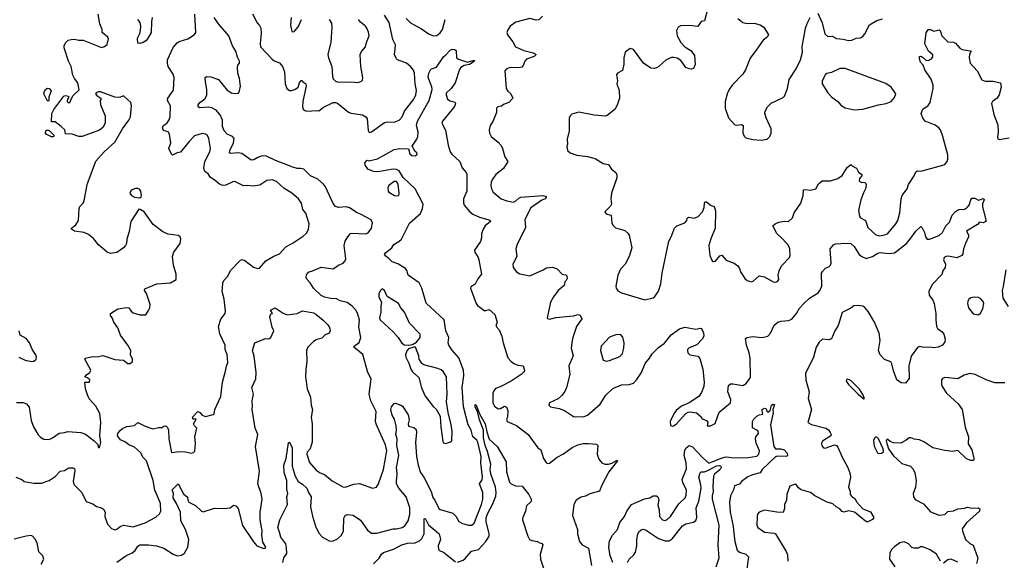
# Model space of a CAD drawing. Extents: x 2133461 to 2293071, y 753526 to 916327.
# Tile 367 of 459: x 2233754 to 2242771, y 855714 to 860664. Entities that reach past the tile are written whole.
import ezdxf

# ---------------------------------------------------------------- set-up
doc = ezdxf.new("R2010")
doc.units = 0

msp = doc.modelspace()

# ---------------------------------------------------------------- linework, layer by layer
at = {"layer": '0CON10XD'}
for points in [[(2233725, 857160), (2233785, 857160), (2233817.3, 857147.3), (2233840, 857115), (2233859.2, 856995), (2233880, 856935), (2233925, 856863.3), (2233945, 856841.2), (2233975, 856823.8), (2234025, 856820), (2234055, 856834), (2234115, 856878), (2234165, 856884), (2234195, 856894.2), (2234313.4, 856883.4), (2234358.3, 856868.3), (2234437.3, 856807.3), (2234470, 856775), (2234473, 856753), (2234485, 856742.5), (2234498, 856792), (2234487.8, 856857.8), (2234497.2, 856975), (2234489.4, 857059.4), (2234452.9, 857125), (2234392, 857192), (2234375, 857227.5), (2234358.6, 857285), (2234352.5, 857345), (2234395, 857343.8), (2234397.5, 857365), (2234376.1, 857386.1), (2234350, 857395), (2234365, 857412.5), (2234397.7, 857432.3), (2234406.4, 857453.6), (2234351.2, 857555), (2234355, 857566.2), (2234425, 857580), (2234465, 857577.5), (2234515, 857588.9), (2234625, 857552.2), (2234706.4, 857546.4), (2234745, 857514.4), (2234766.2, 857515), (2234786.9, 857535), (2234788.1, 857555), (2234768.8, 857595), (2234771.2, 857635), (2234743.8, 857685), (2234676.2, 857775), (2234653.9, 857843.9), (2234616, 857895), (2234602.5, 857932.5), (2234586.7, 857955), (2234587, 857973), (2234654.1, 858015.9), (2234735, 858030), (2234755, 858026.7), (2234776.1, 857996.1), (2234795, 857981.2), (2234855, 857961.2), (2234908.3, 857961.7), (2234935, 858002.5), (2234946.2, 858025), (2234948, 858055), (2234915.9, 858155.9), (2234897.5, 858185), (2234900.7, 858199.3), (2235010, 858245), (2235135, 858254.4), (2235187.5, 858285), (2235186.2, 858335), (2235164, 858415), (2235153.3, 858495), (2235166.7, 858535), (2235223.8, 858615), (2235228.8, 858655), (2235222.5, 858675), (2235206.4, 858686.4), (2235115, 858701.2), (2235065, 858721.2), (2234977.3, 858787.3), (2234895, 858903.3), (2234857, 858927), (2234845, 858927.5), (2234770.8, 858815), (2234755.8, 858725), (2234734.2, 858655), (2234733.8, 858615), (2234723.8, 858595), (2234705, 858573.8), (2234645, 858532.5), (2234585, 858522), (2234555.7, 858535.7), (2234475, 858603.8), (2234429.8, 858659.8), (2234385.8, 858695.8), (2234345, 858715.4), (2234256.2, 858726.2), (2234230, 858745), (2234227.5, 858755), (2234268.8, 858785), (2234293.8, 858825), (2234298.8, 858935), (2234306.4, 858953.6), (2234335, 858982.5), (2234346.2, 859005), (2234371.9, 859155), (2234452.6, 859367.4), (2234526.7, 859455), (2234626.8, 859543.2), (2234695, 859663.3), (2234753.8, 859745), (2234768.8, 859775), (2234777.5, 859875), (2234773.3, 859905), (2234705.9, 859965.9), (2234670.5, 859950.5), (2234625, 859953.9), (2234495, 860004.6), (2234475.4, 860004.6), (2234456.2, 859995), (2234450, 859985), (2234460, 859970), (2234497.5, 859945), (2234500, 859935), (2234490, 859925), (2234493.3, 859885), (2234538, 859785), (2234536.9, 859715), (2234514.3, 859675.7), (2234485, 859653.3), (2234325.8, 859594.2), (2234295, 859594.3), (2234235, 859615.7), (2234175, 859620), (2234168, 859655), (2234135.5, 859685.5), (2234077.9, 859727.9), (2234045, 859727.5), (2234049.2, 859805), (2234067.7, 859842.3), (2234160, 859965), (2234175, 859970), (2234200, 859965), (2234201.7, 859948.3), (2234192.5, 859935), (2234190, 859915), (2234205, 859900), (2234220, 859915), (2234220, 859925), (2234245, 859970), (2234298.3, 860021.7), (2234287.1, 860085), (2234255, 860125.8), (2234240.9, 860155), (2234224.5, 860235), (2234200, 860285), (2234161.2, 860405), (2234161.2, 860425), (2234175, 860453.3), (2234197.5, 860475), (2234225, 860483.8), (2234255, 860486.2), (2234295, 860476.2), (2234335, 860476.2), (2234505, 860410), (2234530.7, 860419.3), (2234555, 860437.5), (2234568.3, 860488.3), (2234562.5, 860505), (2234511.2, 860545), (2234510, 860575), (2234488, 860625), (2234472.9, 860715)], [(2235136.9, 859875), (2235108.8, 859925), (2235110, 859945), (2235162.3, 860017.7), (2235170, 860135), (2235160, 860165), (2235115.3, 860235.3), (2235106.9, 860265), (2235106.9, 860295), (2235160.2, 860409.8), (2235195, 860452.5), (2235215, 860464.4), (2235295, 860487.5), (2235355, 860527.5), (2235367.5, 860545), (2235358.9, 860715)], [(2235886.4, 860716.4), (2235928.8, 860635), (2235951.7, 860611.7), (2235962.9, 860585), (2235966.4, 860536.4), (2235956.5, 860445), (2235960.3, 860415), (2236065, 860303.2), (2236085, 860287.5), (2236135, 860269.4), (2236161.9, 860235), (2236180.5, 860185), (2236184.2, 860075), (2236201.2, 860035), (2236225, 860014.4), (2236245, 860014.6), (2236274.2, 860025), (2236304, 860045), (2236316.7, 860085), (2236331.7, 860108.3), (2236338.3, 860108.3), (2236347.5, 860095), (2236376.2, 860076.2), (2236379.2, 860059.2), (2236348.2, 859915), (2236344.5, 859865), (2236348.9, 859845), (2236365, 859830.9), (2236385.4, 859825.4), (2236475, 859831.4), (2236495, 859830.8), (2236537.9, 859862.1), (2236625, 859904.4), (2236645, 859907.1), (2236665, 859900.8), (2236765, 859816.4), (2236787.6, 859807.6), (2236892.8, 859792.8), (2236924, 859775), (2236935.6, 859755), (2236945, 859650), (2236955, 859630), (2236975, 859635.8), (2237096.3, 859723.7), (2237125, 859730), (2237185, 859725.5), (2237229.2, 859745), (2237257.5, 859775), (2237277.5, 859825), (2237364.2, 859935.8), (2237382.7, 859975), (2237387.9, 860015), (2237375.4, 860075), (2237368.9, 860175), (2237360.2, 860200.2), (2237335, 860231.9), (2237295.4, 860265.4), (2237215.5, 860295.5), (2237204, 860305), (2237185.8, 860345), (2237194.3, 860394.3), (2237195.6, 860435), (2237172.2, 860482.2), (2237137.4, 860637.4), (2237094.3, 860705)], [(2240050.6, 860745), (2240026.5, 860653.5), (2239995, 860647.1), (2239965, 860600.8), (2239885, 860610), (2239805, 860608), (2239783.3, 860595), (2239768.8, 860565), (2239776.1, 860516.1), (2239809.2, 860455), (2239846.6, 860416.6), (2239901.2, 860381.2), (2239933.3, 860335), (2239938.8, 860255), (2239925, 860217.5), (2239905, 860210), (2239885, 860212.5), (2239855, 860227.5), (2239809.6, 860289.6), (2239775, 860312.2), (2239745, 860318.9), (2239723.1, 860316.9), (2239674.7, 860295.3), (2239608.6, 860235), (2239585, 860222.5), (2239565, 860217.3), (2239535, 860221.2), (2239466.7, 860266.7), (2239375, 860391.2), (2239345, 860400), (2239300, 860365), (2239287.5, 860315), (2239287, 860257), (2239275, 860200), (2239230, 860175), (2239220.7, 860159.3), (2239228, 860105), (2239224, 860075), (2239243.8, 860015), (2239246.2, 859945), (2239229.5, 859890.5), (2239206.7, 859845), (2239135, 859786.7), (2239115, 859781.2), (2239015, 859790), (2238875, 859816.2), (2238811.7, 859798.3), (2238795, 859782.5), (2238786.4, 859763.6), (2238786.2, 859645), (2238769.3, 859570.7), (2238770, 859525), (2238763.3, 859505), (2238770, 859465), (2238794.3, 859444.3), (2238855, 859423.8), (2238955, 859411.4), (2239025, 859394), (2239098.3, 859348.3), (2239145, 859336.7), (2239175, 859296.7), (2239213.6, 859263.6), (2239223, 859243), (2239223, 859217), (2239173.8, 859075), (2239166.7, 859025), (2239173.3, 858975), (2239163.8, 858955), (2239113.3, 858905), (2239117.5, 858895), (2239135, 858883.3), (2239170, 858875), (2239178.3, 858801.7), (2239189.3, 858779.3), (2239209.3, 858759.3), (2239295, 858733.3), (2239326.7, 858705), (2239335, 858690), (2239360, 858575), (2239335.7, 858495), (2239300, 858425), (2239255, 858378.8), (2239232, 858325), (2239214, 858225), (2239216.7, 858205), (2239232.3, 858182.3), (2239264.2, 858164.2), (2239478.3, 858098.3), (2239555, 858116.7), (2239571.7, 858128.3), (2239605, 858177.5), (2239626.2, 858245), (2239638.2, 858341.8), (2239699.2, 858635), (2239721.2, 858675), (2239751.2, 858755), (2239772.5, 858775), (2239846.8, 858803.2), (2239863.8, 858825), (2239867.5, 858845), (2239880, 858855), (2239935, 858848), (2239968.1, 858861.9), (2240006.2, 858905), (2240022, 858945), (2240026.7, 858985), (2240033.9, 858996.1), (2240045, 858996.2), (2240085, 858963.8), (2240115, 858953.3), (2240126, 858915), (2240124.4, 858755), (2240082.6, 858657.4), (2240063.8, 858595), (2240073.1, 858505), (2240095, 858456.7), (2240105, 858448.8), (2240125, 858454), (2240165, 858502.5), (2240185, 858506.7), (2240225, 858461.2), (2240295.9, 858435.9), (2240329.5, 858409.5), (2240345.9, 858385.9), (2240353.8, 858355), (2240393.8, 858295), (2240415, 858276.7), (2240435, 858268.8), (2240455, 858263.3), (2240470.7, 858269.3), (2240525, 858317.5), (2240575, 858310), (2240655, 858264), (2240675, 858261.2), (2240695, 858266.7), (2240706, 858285), (2240700, 858325), (2240708.8, 858365), (2240731.2, 858408.8), (2240803.6, 858486.4), (2240811.2, 858505), (2240807.5, 858565), (2240795, 858596.2), (2240744.2, 858655), (2240688, 858705), (2240652.5, 858775), (2240673.9, 858796.1), (2240705, 858810), (2240755, 858818.8), (2240795, 858817.5), (2240831.7, 858848.3), (2240846.7, 858895), (2240906.2, 858985), (2240928.8, 859055), (2240931.2, 859105), (2240945, 859110), (2240995, 859103.8), (2241043.9, 859116.1), (2241069.2, 859160.8), (2241102.3, 859187.7), (2241180.7, 859189.3), (2241245, 859210), (2241285, 859237.5), (2241330.7, 859309.3), (2241365, 859337.5), (2241376.7, 859325), (2241418.8, 859305), (2241435, 859266.7), (2241467, 859247), (2241467.5, 859235), (2241445, 859210), (2241443.3, 859185), (2241465, 859172.5), (2241475, 859177.5), (2241493.6, 859173.6), (2241503.8, 859163.8), (2241507.3, 859147.3), (2241500, 859115), (2241482.1, 859077.9)], [(2241063.3, 860725), (2241102.5, 860635), (2241127.5, 860535), (2241155, 860510), (2241195, 860513.3), (2241235, 860491.2), (2241296.1, 860486.1), (2241345, 860473.8), (2241375, 860476.2), (2241415, 860494.2), (2241455, 860497.1), (2241472.6, 860507.4), (2241494, 860535), (2241535, 860616.7), (2241605, 860656.2), (2241655, 860672.5)], [(2234968.6, 860685), (2234961.1, 860645), (2234957.1, 860545), (2234925, 860487.5), (2234910.3, 860469.7), (2234885, 860454), (2234855, 860446.7), (2234835, 860450), (2234832.9, 860495), (2234853.3, 860536.7), (2234860, 860565), (2234863.1, 860605), (2234856.8, 860636.8), (2234835, 860666)], [(2236385, 858287.5), (2236378.8, 858305), (2236381.2, 858325), (2236391.2, 858345), (2236404.6, 858355.4), (2236436.6, 858363.4), (2236515, 858398.1), (2236625, 858382), (2236673, 858417), (2236716, 858435), (2236734.2, 858455), (2236742.5, 858475), (2236726.9, 858595), (2236734.5, 858635.5), (2236758, 858675), (2236782.5, 858705), (2236795, 858710.6), (2236924.2, 858704.2), (2236945, 858712.5), (2236975.8, 858755), (2236986, 858805), (2236972.3, 858832.3), (2236875, 858884.2), (2236844.3, 858894.3), (2236775, 858942), (2236745, 858949.2), (2236675, 858944), (2236645, 858953.8), (2236625, 858980), (2236555, 859133.3), (2236536.6, 859156.6), (2236483.8, 859205), (2236418, 859235), (2236355, 859293.8), (2236325, 859300.8), (2236295, 859301.1), (2236255, 859312.9), (2236096.2, 859375), (2236015, 859414.3), (2235975, 859417.1), (2235935, 859403.1), (2235898.7, 859381.3), (2235875, 859377.5), (2235789.5, 859439.5), (2235755, 859445.4), (2235685, 859440), (2235676.2, 859445), (2235678.9, 859465), (2235711.4, 859535), (2235717.5, 859575), (2235703.8, 859595), (2235655, 859614.3), (2235626, 859646), (2235613.1, 859685), (2235612.3, 859745), (2235591.5, 859791.5), (2235554.6, 859834.6), (2235515, 859856.5), (2235485, 859861.8), (2235405.6, 859855.6), (2235388, 859865), (2235390, 859885), (2235403.6, 859905), (2235449.8, 859940.2), (2235467.5, 859972.5), (2235469.3, 860025), (2235454.5, 860095), (2235454.3, 860135.7), (2235467.7, 860142.3), (2235505, 860140), (2235575, 860116), (2235655, 860018.9), (2235695, 859993.5), (2235725, 859986.7), (2235757.5, 859992.5), (2235767.9, 860012.1), (2235776.5, 860055), (2235766.3, 860126.3), (2235752.2, 860175), (2235748, 860225), (2235752.3, 860247.7), (2235766.7, 860265), (2235768.8, 860285), (2235749.2, 860319.2), (2235735, 860376.7), (2235703.8, 860425), (2235668.6, 860515), (2235575.3, 860625.3), (2235535, 860682.9)], [(2236241.2, 860685), (2236234, 860615), (2236247, 860557), (2236265, 860552.5), (2236275, 860562.5), (2236308.3, 860601.7), (2236336, 860665)], [(2236587.5, 860665), (2236610.5, 860630.5), (2236613.4, 860596.6), (2236603, 860457), (2236576.7, 860345), (2236581.5, 860315), (2236611.5, 860235), (2236617.5, 860145), (2236625, 860121.2), (2236645, 860101.4), (2236675, 860091.5), (2236785.6, 860095.6), (2236855, 860088.8), (2236885, 860100), (2236895, 860110), (2236897, 860133), (2236877.1, 860235), (2236872.9, 860345), (2236885, 860371.2), (2236921.4, 860415), (2236929.2, 860455), (2236954.3, 860515.7), (2236948.9, 860548.9), (2236934.3, 860585), (2236920.8, 860605), (2236875, 860642.2), (2236856.7, 860665)], [(2237294.3, 860675), (2237332.9, 860635), (2237435, 860578.9), (2237505, 860531.9), (2237545, 860517.1), (2237575, 860518.6), (2237605, 860544.3), (2237625.4, 860575), (2237651.5, 860665)], [(2238542, 860695), (2238508.3, 860661.7), (2238485, 860660.8), (2238426.1, 860676.1), (2238297.8, 860642.2), (2238245, 860606), (2238220.6, 860565), (2238215.6, 860545), (2238220.6, 860525), (2238270.2, 860460.2), (2238295, 860414.4), (2238370.7, 860380.7), (2238455, 860360), (2238482.5, 860345), (2238465, 860326.7), (2238395, 860302), (2238379.2, 860285), (2238365.9, 860244.1), (2238351.4, 860228.6), (2238325, 860221.9), (2238245, 860227.5), (2238213.3, 860215), (2238196.7, 860195), (2238208.8, 860035), (2238225, 860010), (2238253.3, 859985), (2238270, 859945), (2238234.4, 859905.6), (2238185, 859887.5), (2238165, 859872), (2238134.4, 859865.6), (2238121.2, 859855), (2238121.2, 859815), (2238087.1, 859732.9), (2238062, 859695), (2238054.2, 859655.8), (2238055.9, 859625.9), (2238073, 859593), (2238135, 859543.3), (2238162.3, 859512.3), (2238176.2, 859485), (2238197, 859407), (2238223.8, 859365), (2238185, 859301.2), (2238114.6, 859245.4), (2238082.9, 859205), (2238071.4, 859175), (2238070, 859145), (2238074.3, 859115), (2238090, 859085), (2238162.8, 859022.8), (2238214.6, 859004.6), (2238275, 858994.5), (2238298, 859005), (2238325, 859030), (2238345, 859037.5), (2238545, 859054.6), (2238576, 859045), (2238576.9, 859035), (2238566.9, 859025), (2238535, 859012.3), (2238435, 858942.5), (2238380, 858835), (2238385, 858760), (2238333.3, 858655), (2238310.5, 858609.5), (2238298.8, 858565), (2238306.9, 858495), (2238271.4, 858425), (2238274.4, 858394.4), (2238304.2, 858354.2), (2238335, 858338), (2238425, 858320), (2238546.9, 858373.1), (2238577.7, 858392.3), (2238635, 858398), (2238675, 858384), (2238722.5, 858335), (2238755, 858328.8), (2238765, 858317.5), (2238766.4, 858293.6), (2238760, 858275), (2238747.5, 858265), (2238740.7, 858229.3), (2238685.9, 858184.1), (2238641.2, 858125), (2238615, 858077.5), (2238583.3, 857935), (2238586.7, 857926.7), (2238605, 857922), (2238665, 857937.5), (2238825, 857951.2), (2238867, 857963), (2238887.1, 857957.1), (2238900.8, 857925), (2238854, 857855), (2238820.6, 857755), (2238812.2, 857727.8), (2238805.5, 857655.5), (2238821.9, 857585), (2238784.3, 857495), (2238792.5, 857415), (2238761.9, 857295), (2238745, 857258.8), (2238717.6, 857222.4), (2238685, 857192), (2238607.5, 857155), (2238600, 857135), (2238615, 857120), (2238695, 857104), (2238744.3, 857084.3), (2238825, 857031.2), (2238845, 857026.7), (2238925, 857030), (2238955, 857043.8), (2239070.8, 857145), (2239120.6, 857225), (2239185, 857286.7), (2239265, 857320), (2239335.7, 857324.3), (2239375, 857335.8), (2239405, 857369.2), (2239449.4, 857435), (2239483.1, 857515), (2239522.9, 857565), (2239546.4, 857603.6), (2239605, 857662.7), (2239657.9, 857702.1), (2239721.1, 857778.9), (2239795, 857833.5), (2239845, 857848.1), (2239945, 857830), (2239988.3, 857838.3), (2239997.5, 857835), (2240017, 857797), (2240018.8, 857765), (2240005, 857737.5), (2239955, 857686.7), (2239885, 857658.8), (2239870, 857645), (2239868.8, 857635), (2239873.3, 857615), (2239892.5, 857595), (2239965, 857582.5), (2239981.7, 857561.7), (2240008.9, 857465), (2240023.5, 857345), (2240020.6, 857305), (2239998.9, 857251.1), (2239975, 857213.3), (2239883.6, 857156.4), (2239815, 857126.7), (2239766.7, 857085), (2239743.8, 857055), (2239710, 856985), (2239715, 856947.5), (2239735, 856941.2), (2239742.5, 856945), (2239765, 856961.2), (2239855, 857056.7), (2239875, 857070), (2239895, 857073.8), (2239952.7, 857062.7), (2239991.2, 857031.2), (2240005, 857010), (2240045, 856993.3), (2240057.5, 856975), (2240050, 856945), (2240080, 856945), (2240123, 856967), (2240160.7, 857069.3), (2240264, 857155), (2240265.8, 857185), (2240239.2, 857255), (2240246.7, 857315), (2240265, 857330), (2240285, 857331.2), (2240375, 857315.8), (2240406.5, 857333.5), (2240440.9, 857379.1), (2240445.6, 857395), (2240444.3, 857565), (2240435.6, 857615), (2240408.6, 857685), (2240400, 857745), (2240415.5, 857754.5), (2240465, 857762.9), (2240555, 857752.5), (2240605, 857765.8), (2240630.6, 857795), (2240663.7, 857866.3), (2240696.4, 857893.6), (2240726.6, 857903.4), (2240795, 857909.5), (2240825, 857921.9), (2240867.5, 857975), (2240895, 858022.5), (2240934.6, 858065.4), (2240986.3, 858113.7), (2241065, 858164.4), (2241083.1, 858185), (2241099.5, 858225), (2241098.3, 858341.7), (2241105, 858358.8), (2241132.3, 858387.7), (2241165, 858400), (2241180, 858415), (2241184.2, 858435), (2241176.2, 858565), (2241206.9, 858603.1), (2241225, 858611.4), (2241325, 858618.9), (2241364.2, 858614.2), (2241395, 858586.2), (2241442.8, 858512.8), (2241465, 858494.2), (2241505, 858478.1), (2241565, 858494.4), (2241612, 858525), (2241635, 858532.5), (2241715, 858522.2), (2241765, 858530), (2241876.7, 858613.3), (2241916.1, 858663.9), (2241961.9, 858728.1), (2242005, 858770), (2242019.5, 858759.5), (2242040, 858715), (2242048.8, 858675), (2242065, 858653.3), (2242085, 858654.2), (2242175, 858687.1), (2242204.4, 858715), (2242234.1, 858775.9), (2242269.5, 858810.5), (2242294.7, 858875.3), (2242322.6, 858907.4), (2242355, 858927.1), (2242405, 858930), (2242435, 858946), (2242450, 858965), (2242463.1, 859015), (2242475, 859029.2), (2242500.8, 859030.8), (2242535, 859010), (2242577, 859027), (2242587.5, 859015), (2242570.7, 858979.3), (2242570.5, 858950.5), (2242605, 858820), (2242576.1, 858803.9), (2242545, 858810), (2242525, 858790), (2242425, 858727.5), (2242442.5, 858695), (2242443.3, 858675), (2242414, 858615), (2242398, 858565), (2242391.2, 858518.8), (2242381.2, 858505), (2242335, 858484.4), (2242275, 858495.7)], [(2240331.2, 860675), (2240377.7, 860637.7), (2240415, 860630), (2240480.7, 860630.7), (2240536.1, 860616.1), (2240567.5, 860595), (2240612, 860525), (2240600, 860505), (2240563.8, 860475), (2240505.6, 860394.4), (2240445, 860312.5), (2240400, 860205), (2240376.1, 860163.9), (2240280, 860065), (2240258.8, 860035), (2240236.1, 859993.9), (2240213.9, 859916.1), (2240213.8, 859855), (2240246.4, 859766.4), (2240301.7, 859701.7), (2240315, 859696.7), (2240363.3, 859703.3), (2240380, 859695), (2240377, 859627), (2240387.5, 859597.5), (2240405, 859582.5), (2240468, 859568), (2240545, 859560), (2240599.1, 859570.9), (2240623.8, 859595), (2240635.8, 859625), (2240635.7, 859665), (2240588.8, 859765), (2240578.8, 859805), (2240581.2, 859825), (2240602.5, 859865), (2240635, 859898.8), (2240745, 859951.2), (2240757.3, 859962.7), (2240786, 860035), (2240802, 860115), (2240866, 860215), (2240903.8, 860295), (2240923, 860367), (2240921.2, 860415), (2240950, 860585), (2240965, 860630), (2240993.3, 860685)], [(2241482.1, 859077.9), (2241458.1, 859015), (2241435.7, 858915.7), (2241443.6, 858863.6), (2241455, 858850.8), (2241501.2, 858825), (2241521.7, 858761.7), (2241595, 858692.9), (2241625, 858683.5), (2241676.9, 858693.1), (2241704, 858706), (2241776.7, 858795), (2241794.6, 858825.4), (2241814.4, 858895), (2241826.2, 859025), (2241836.7, 859055), (2241882, 859115), (2241894.4, 859155.6), (2241944.2, 859235), (2241959.5, 859270.5), (2241975, 859278.8), (2242005, 859278), (2242075, 859294.2), (2242208.3, 859331.7), (2242225, 859338.8), (2242248, 859365), (2242254.4, 859385.6), (2242253.5, 859425), (2242206.9, 859595), (2242185.8, 859655), (2242172.5, 859675), (2242138.9, 859698.9), (2242045, 859735.7), (2242023.6, 859763.6), (2242008.9, 859805), (2242025.7, 859845), (2242072.4, 859877.6), (2242092.5, 859905), (2242120, 860035), (2242118.6, 860065), (2242099.8, 860119.8), (2242042, 860205), (2242027.7, 860247.7), (2242002.5, 860275), (2241992.9, 860305), (2241994.1, 860325.9), (2242005, 860328.8), (2242021.7, 860321.7), (2242051.7, 860291.7), (2242075, 860291.2), (2242103.3, 860305), (2242116.2, 860325), (2242115, 860342.5), (2242076.2, 860375), (2242043.2, 860443.2), (2242056.2, 860543.8), (2242075, 860572.5), (2242095, 860572.5), (2242125, 860557.5), (2242175, 860570), (2242183.8, 860563.8), (2242198.8, 860515), (2242255, 860460), (2242305, 860457.1), (2242325, 860449.2), (2242363.9, 860403.9), (2242385, 860390), (2242458.8, 860378.8), (2242466.7, 860375), (2242451.7, 860348.3), (2242448.9, 860315), (2242457.5, 860265), (2242522, 860195), (2242565, 860113.8), (2242595, 860100), (2242665, 860100), (2242737.5, 860085), (2242741.4, 860045), (2242722.7, 859975), (2242705, 859944.4), (2242661.4, 859915), (2242654.5, 859895), (2242674.6, 859794.6), (2242712.4, 859702.4), (2242714.5, 859635.5), (2242708, 859585), (2242712.5, 859572.5), (2242725, 859568), (2242815, 859581.5)], [(2236165.4, 855695), (2236174.7, 855735.3), (2236200, 855775), (2236196.8, 855826.8), (2236192.5, 855865), (2236145.6, 855925), (2236135, 855972.5), (2236117.5, 856015), (2236136, 856085), (2236207.1, 856225), (2236202, 856295), (2236210, 856325), (2236200.6, 856365), (2236200, 856445), (2236176.7, 856516.7), (2236173.1, 856585), (2236195.9, 856645.9), (2236215, 856790), (2236226.7, 856795), (2236248.6, 856745), (2236250.7, 856575), (2236278.2, 856485), (2236305.4, 856435.4), (2236345, 856410.8), (2236383.1, 856375), (2236398.5, 856335), (2236423.1, 856295), (2236417.5, 856205), (2236437.3, 856117.3), (2236464.6, 856025), (2236495, 855962.9), (2236526, 855925), (2236595, 855890.5), (2236625, 855893.6), (2236665, 855910), (2236702.1, 855945), (2236719.3, 855985), (2236721.7, 856098.3), (2236735, 856123.8), (2236755, 856134.2), (2236808.7, 856128.7), (2236875, 856080.8), (2236938.7, 855988.7), (2236975, 855962.9), (2237025, 855961.9), (2237175, 856001.9), (2237205, 856001.4), (2237257.1, 856012.9), (2237280.8, 856029.2), (2237311.8, 856075), (2237327.4, 856132.6), (2237325.6, 856195.6), (2237294.6, 856294.6), (2237225.5, 856375), (2237204.7, 856414.7), (2237205, 856437.5), (2237211.8, 856505), (2237205.4, 856565), (2237226.2, 856675), (2237209.2, 856765), (2237210, 856825), (2237200, 856865), (2237206.1, 856905), (2237202.9, 856945), (2237185.4, 857005.4), (2237164, 857044), (2237152.5, 857095), (2237160.3, 857119.7), (2237185, 857150), (2237195, 857153.3), (2237245, 857135.8), (2237260, 857125), (2237312.9, 857047.1), (2237320.8, 856999.2), (2237312, 856965), (2237315, 856942.5), (2237365, 856929.2), (2237385, 856912.5), (2237389.2, 856885), (2237379.4, 856795), (2237387.5, 856665), (2237402.1, 856585), (2237425, 856519.2), (2237455.3, 856475.3), (2237523.8, 856345), (2237537.5, 856287.5), (2237556.1, 856266.1), (2237595, 856181.4), (2237721.2, 856145), (2237747.1, 856117.1), (2237775, 856070), (2237810.6, 856050.6), (2237865, 856034.6), (2237895, 856036.7), (2237916, 856054), (2237983.5, 856225), (2237995.3, 856275), (2237997.1, 856335), (2237966.2, 856415), (2237989.5, 856450.5), (2237994, 856475), (2237978.6, 856605), (2237980.3, 856665), (2237950.7, 856795), (2237939.4, 856815), (2237905.3, 856845), (2237889.5, 856905), (2237861.8, 856955), (2237818.7, 857118.7), (2237805.8, 857295), (2237821.7, 857405), (2237818.8, 857455), (2237775, 857569.1), (2237712.1, 857642.1), (2237684.5, 857685), (2237679.2, 857705), (2237683.6, 857755), (2237656.6, 857815), (2237640, 857915), (2237477.2, 858067.2), (2237436.8, 858205), (2237411.8, 858255), (2237312, 858325), (2237298.8, 858368.8), (2237286.7, 858385), (2237218.2, 858428.2), (2237166.2, 858446.2), (2237139.2, 858475), (2237107.3, 858497.3), (2237096.4, 858513.6), (2237106.4, 858533.6), (2237163.3, 858575), (2237180, 858605), (2237226.9, 858633.1), (2237250, 858655), (2237325, 858801.2), (2237425, 858888.8), (2237444.3, 858935), (2237448.6, 858975), (2237374.6, 859115), (2237265, 859218.9), (2237230.4, 859280.4), (2237205, 859293.2), (2237175, 859295.3), (2237035, 859269.4), (2236995, 859273.2), (2236944, 859295), (2236918.8, 859335), (2236916.4, 859353.6), (2236935, 859377.5), (2236953, 859373), (2237031.4, 859388.6), (2237185, 859475.5), (2237237, 859483), (2237315, 859480), (2237326.4, 859436.4), (2237345, 859420), (2237375, 859416.7), (2237395, 859430), (2237392.5, 859445), (2237377, 859457), (2237347.5, 859505), (2237389.7, 859570.3), (2237399.2, 859595), (2237403, 859637), (2237389.6, 859695), (2237396.6, 859735), (2237505.5, 859924.5), (2237531.2, 860025), (2237529.4, 860049.4), (2237496.5, 860135), (2237502.2, 860175), (2237515.8, 860205), (2237525.5, 860214.5), (2237570.9, 860229.1), (2237634.5, 860325), (2237658.1, 860341.9), (2237695, 860384.2), (2237715, 860392.5), (2237735, 860391.4), (2237752.3, 860382.3), (2237755.7, 860315.7), (2237771.7, 860301.7), (2237855, 860274), (2237905, 860291.2), (2237918.8, 860288.8), (2237915, 860280), (2237875, 860254.4), (2237823.8, 860245), (2237794.6, 860225.4), (2237781.7, 860208.3), (2237743.1, 860085), (2237707.1, 860035), (2237660.3, 859989.7), (2237659.2, 859975), (2237672.5, 859935), (2237695, 859919.5), (2237737.9, 859907.9), (2237744.2, 859895), (2237735, 859870), (2237626.7, 859735), (2237620, 859715), (2237653.5, 859653.5), (2237677.5, 859515), (2237695.5, 859455), (2237711.3, 859431.3), (2237783.5, 859365), (2237806.5, 859306.5), (2237844, 859265), (2237849.1, 859249.1), (2237848.1, 859095), (2237820, 859025), (2237818.3, 858988.3), (2237824.3, 858965), (2237876.9, 858905), (2237903.7, 858883.6), (2237966.2, 858856.2), (2238041.2, 858835), (2238062, 858825), (2238064.3, 858815), (2238017.8, 858775), (2237997.3, 858745), (2237984.3, 858704.3), (2237983.8, 858665), (2237975, 858632.5), (2237918.8, 858555), (2237921.2, 858535), (2237953.8, 858485), (2237960, 858465), (2237983.8, 858335), (2237949.9, 858290.1), (2237925, 858241.1), (2237885, 858219.2), (2237882.7, 858205), (2237934.4, 858065), (2237946.9, 858046.9), (2238015, 857998), (2238055, 858010), (2238106.6, 857965), (2238126.7, 857895), (2238116.9, 857873.1), (2238117.9, 857855), (2238146.5, 857825), (2238171.1, 857765), (2238181.1, 857705), (2238225, 857567.5), (2238254.1, 857534.1), (2238285, 857513.3), (2238315, 857501.2), (2238363.9, 857493.9), (2238376.7, 857455), (2238375, 857440), (2238365, 857433.3), (2238346.7, 857415), (2238256.2, 857355), (2238155, 857302), (2238113, 857287), (2238095, 857266.7), (2238085.8, 857245), (2238088.6, 857155), (2238101.4, 857125), (2238135, 857100.8), (2238155.9, 857104.1), (2238195, 857126.7), (2238212.5, 857115), (2238226, 857085), (2238220, 857025), (2238212.5, 857005), (2238217.5, 856985), (2238305, 856949.2), (2238410.8, 856865), (2238500, 856745), (2238525.8, 856725.8), (2238551.4, 856645), (2238575, 856608.8), (2238585, 856601.2), (2238605, 856602), (2238675, 856658.5), (2238735, 856688.9), (2238815, 856745.6), (2238865, 856770), (2238915, 856782.9), (2238964.2, 856784.2), (2239035, 856776.2), (2239047.5, 856765), (2239041.2, 856685), (2239058.8, 856638.8), (2239086.1, 856606.1), (2239114.2, 856594.2), (2239146.1, 856593.9), (2239178, 856602), (2239225, 856630), (2239227.5, 856625), (2239150, 856525), (2239086.6, 856403.4), (2239065, 856348), (2238975, 856322), (2238935, 856300.8), (2238895, 856290.8), (2238851.2, 856265), (2238830, 856225), (2238816.2, 856125), (2238863.1, 855995), (2238862.5, 855955), (2238881.2, 855885), (2238905.9, 855855.9), (2238964, 855824), (2238990, 855665)], [(2241395, 859838), (2241475, 859844.2), (2241617.3, 859882.7), (2241690, 859895), (2241735, 859913.3), (2241765, 859952.5), (2241776.7, 859985), (2241735, 860046.7), (2241685, 860078.8), (2241315, 860216.2), (2241265, 860216.7), (2241189.5, 860180.5), (2241145, 860171.2), (2241135, 860161.2), (2241102.9, 860105), (2241104.3, 860075), (2241154.2, 859994.2), (2241190, 859955), (2241245, 859916), (2241275, 859881.2), (2241315, 859858), (2241395, 859838)], [(2234015, 859917.5), (2234005, 859923.3), (2233974.4, 859985), (2233985, 860018.8), (2234005, 860035.7), (2234025, 860033.3), (2234043, 860013), (2234021.2, 859955), (2234022.5, 859925), (2234015, 859917.5)], [(2233720, 856475), (2233773.8, 856453.8), (2233796.4, 856436.4), (2233885, 856420.5), (2233955, 856419.4), (2234025, 856443.5), (2234078.2, 856481.8), (2234125, 856529.4), (2234165, 856536.2), (2234205, 856562), (2234245, 856560.8), (2234255, 856553.3), (2234258.9, 856535), (2234245.6, 856435), (2234252.9, 856405), (2234324.4, 856335), (2234363.6, 856253.6), (2234425, 856232.5), (2234457.3, 856207.3), (2234502.5, 856195), (2234521.2, 856181.2), (2234538, 856155), (2234534.2, 856115), (2234558, 856045), (2234596.2, 856005), (2234625, 855994.3), (2234645, 856000), (2234675.8, 856024.2), (2234705, 856035.8), (2234795, 856019.5), (2234905, 856056.5), (2235001.7, 856108.3), (2235035, 856140.8), (2235046.4, 856165), (2235043.1, 856235), (2235021.8, 856285), (2234992.2, 856355), (2234977.6, 856445), (2234916.6, 856625), (2234885, 856656.7), (2234860, 856700), (2234805, 856750.4), (2234755, 856770.6), (2234724.6, 856794.6), (2234678.4, 856818.4), (2234651.2, 856855), (2234654.7, 856875), (2234675, 856903.6), (2234695, 856921.2), (2234735, 856937.9), (2234805, 856948.6), (2234835, 856974.2), (2234902, 856942), (2234975, 856916.4), (2235025, 856929.1), (2235055, 856930), (2235075, 856942.5), (2235094.2, 856944.2), (2235109.5, 856929.5), (2235116.6, 856906.6), (2235120.5, 856825), (2235145, 856702.5), (2235215, 856709.2), (2235272.7, 856707.3), (2235325, 856694.2), (2235345, 856700), (2235357.9, 856712.1), (2235363.5, 856785), (2235358.9, 856845), (2235376.2, 856925), (2235356.7, 856945), (2235347.5, 856965), (2235370, 857005), (2235355, 857010), (2235341.7, 857001.7), (2235337.5, 857025), (2235385, 857077.5), (2235405, 857066.7), (2235424.2, 857044.2), (2235455, 857032), (2235525, 857048), (2235534.3, 857055.7), (2235541.5, 857095), (2235595.6, 857215), (2235610.8, 857345), (2235639.6, 857445), (2235647.2, 857492.8), (2235660.5, 857525), (2235655, 857597.5), (2235636.5, 857645), (2235636.2, 857685), (2235586.7, 857786.7), (2235575.7, 857854.3), (2235595, 857922.5), (2235635, 857972.5), (2235640, 857995), (2235627.5, 858105), (2235608, 858175), (2235610.8, 858205), (2235615.8, 858255), (2235624.4, 858275), (2235660, 858315), (2235685, 858366.7), (2235777, 858463), (2235793, 858467), (2235815, 858460), (2235895, 858396.7), (2235935, 858386.7), (2235951.7, 858388.3), (2236007.5, 858455), (2236081.7, 858498.3), (2236135, 858521.2), (2236191.2, 858585), (2236259.7, 858620.3), (2236349.1, 858680.9), (2236385, 858712.5), (2236400, 858745), (2236404, 858795), (2236375, 858893.3), (2236346.8, 858926.8), (2236335.5, 858985), (2236308.1, 859025), (2236248, 859075), (2236172.7, 859122.7), (2236105, 859181.4), (2236067.4, 859197.4), (2236018.3, 859191.7), (2235955, 859149.4), (2235890.3, 859140.3), (2235845, 859146.7), (2235803.2, 859143.2), (2235725, 859180.8), (2235705, 859179.2), (2235642.1, 859147.9), (2235615.8, 859145.8), (2235585, 859158), (2235545, 859192.5), (2235500.3, 859220.3), (2235481.9, 859251.9), (2235450.8, 859275), (2235441.9, 859305), (2235449.5, 859365), (2235496.5, 859455), (2235502.2, 859485), (2235486.3, 859576.3), (2235474.4, 859604.4), (2235456.4, 859616.4), (2235425, 859621.4), (2235355, 859600), (2235305, 859548.8), (2235228, 859452), (2235195, 859444.2), (2235155, 859424.2), (2235145, 859431.2), (2235120.5, 859485), (2235137.5, 859535), (2235125.6, 859615), (2235115, 859636), (2235070.2, 859650.2), (2235062, 859675), (2235070, 859695), (2235105, 859718), (2235122.8, 859747.2), (2235131.1, 859775), (2235136.9, 859875)], [(2234065, 859590), (2234045, 859591.9), (2233998, 859615), (2233990.8, 859625), (2233994.5, 859645.5), (2234005.9, 859654.1), (2234025, 859648.1), (2234065.7, 859605), (2234065, 859590)], [(2237205, 859050), (2237225, 859053.8), (2237230.8, 859075), (2237221.1, 859158.9), (2237205, 859182.5), (2237185, 859183.5), (2237134, 859145), (2237126, 859125), (2237127.5, 859095), (2237133.9, 859083.9), (2237187.5, 859055), (2237205, 859050)], [(2234855, 859032.5), (2234868.3, 859041.7), (2234871.2, 859055), (2234863.9, 859093.9), (2234851.2, 859111.2), (2234835, 859118.8), (2234815, 859118.8), (2234775, 859103.8), (2234762, 859075), (2234778.8, 859055), (2234805, 859040), (2234855, 859032.5)], [(2242275, 858495.7), (2242245, 858498.6), (2242220, 858485), (2242214.4, 858465), (2242232, 858425), (2242230, 858395), (2242209.2, 858365), (2242199.7, 858330.3), (2242110.9, 858239.1), (2242078.8, 858175), (2242082.3, 858142.3), (2242117, 858097), (2242130, 858065), (2242144.2, 857975), (2242142.4, 857917.6), (2242149.2, 857855), (2242158.8, 857835), (2242201.2, 857805), (2242215.6, 857785.6), (2242229.2, 857739.2), (2242225, 857714.4), (2242205, 857684.5), (2242164.5, 857664.5), (2242125, 857659.1), (2242085, 857665.5), (2242035, 857662.3), (2241995, 857672.5), (2241975, 857663.8), (2241917.3, 857582.7), (2241895.5, 857495), (2241900.3, 857379.7), (2241865, 857334.4), (2241825, 857339.2), (2241787.7, 857367.7), (2241755, 857447.5), (2241742.1, 857512.1), (2241730.3, 857530.3), (2241672.9, 857552.9), (2241633.3, 857595), (2241618.5, 857635), (2241633.8, 857725), (2241624.6, 857795), (2241582.7, 857895), (2241525, 857991.9), (2241495, 858028.9), (2241475, 858041.1), (2241432.1, 858047.9), (2241392.5, 858045), (2241365, 858023.8), (2241285, 857983.8), (2241248.9, 857865), (2241217.8, 857815), (2241187.6, 857742.4), (2241165, 857732), (2241105, 857740), (2241075, 857710), (2241048.6, 857665), (2241024.5, 857575), (2240950, 857425), (2240953.3, 857365), (2240985, 857257.5), (2240974.4, 857195), (2241003.8, 857095), (2240972.5, 856975), (2241005, 856956.2), (2241137.5, 856925), (2241159.5, 856909.5), (2241176.7, 856885), (2241186.7, 856865), (2241182.5, 856855), (2241107.5, 856805), (2241097.5, 856785), (2241101.2, 856761.2), (2241114.2, 856744.2), (2241129.5, 856739.5), (2241215, 856771.4), (2241234.5, 856764.5), (2241245, 856750), (2241285, 856657.5), (2241335, 856568.8), (2241355.6, 856515), (2241362.5, 856475), (2241342.9, 856385), (2241359.2, 856345), (2241360.6, 856315), (2241375, 856297.5), (2241400.9, 856280.9), (2241420.8, 856245), (2241476.7, 856185), (2241545, 856156.7), (2241575.8, 856105), (2241565, 856088.8), (2241516.1, 856063.9), (2241485.8, 856085.8), (2241400, 856155), (2241345, 856167.1), (2241305, 856156.2), (2241285, 856161.2), (2241263.3, 856185), (2241232.1, 856202.1), (2241201.2, 856231.2), (2241150, 856245), (2241035, 856303.3), (2240995, 856333.3), (2240910.5, 856360.5), (2240886.1, 856376.1), (2240865, 856407.5), (2240855, 856412.5), (2240807.7, 856392.3), (2240778, 856315), (2240776.4, 856263.6), (2240756.7, 856225), (2240757, 856187), (2240745, 856152.5), (2240686.4, 856153.6), (2240575, 856172.9), (2240525, 856153.8), (2240512.3, 856137.7), (2240506.7, 856115), (2240506, 856035), (2240513.3, 856015), (2240575, 855972), (2240662.1, 855962.1), (2240675, 855955.7), (2240772.2, 855795), (2240784.3, 855765), (2240790, 855705)], [(2242785.7, 858375), (2242760.5, 858219.5), (2242751.2, 858185), (2242758, 858115), (2242805, 858037.5)], [(2234645, 855695.8), (2234725, 855754.4), (2234785, 855781.9), (2234811.1, 855805), (2234836.2, 855843.8), (2234855.5, 855854.5), (2234935, 855855.5), (2235007.7, 855847.7), (2235075, 855825.5), (2235158.9, 855768.9), (2235195, 855755.5), (2235237.6, 855762.4), (2235265, 855780.6), (2235295.4, 855835), (2235303.3, 855905), (2235272.1, 855995), (2235230, 856075), (2235226.4, 856155), (2235191.5, 856235), (2235161.4, 856285), (2235162, 856325), (2235150.8, 856359.2), (2235205, 856413.3), (2235255, 856323.3), (2235291.2, 856291.2), (2235294.4, 856264.4), (2235304, 856245), (2235363.8, 856215), (2235420, 856165), (2235435, 856158.8), (2235538.7, 856191.3), (2235625, 856186.9), (2235682.5, 856195), (2235711.7, 856218.3), (2235735, 856213.3), (2235755, 856187.5), (2235795, 856034), (2235895, 855883.3), (2235925, 855847.5), (2235991.2, 855821.2), (2236002.5, 855825), (2236007.5, 855835), (2235980.6, 855880.6), (2235972.5, 855945), (2235976.2, 855985), (2235956.9, 856085), (2235957.9, 856155), (2235973.8, 856275), (2235966.1, 856326.1), (2235934.5, 856415), (2235949.3, 856529.3), (2235913.5, 856755), (2235935.5, 856865), (2235910, 856925), (2235883.8, 857095), (2235887.1, 857125), (2235882, 857175), (2235896.7, 857235), (2235880, 857295), (2235915.4, 857374.6), (2235920.6, 857435), (2235902.3, 857582.3), (2235885.6, 857635), (2235908, 857705), (2236005, 857743.8), (2236035, 857742), (2236055.5, 857754.5), (2236081.9, 857815), (2236065, 857850), (2236046.1, 857943.9), (2236055, 857970), (2236070, 857975), (2236052.5, 858005), (2236095, 858026.7), (2236167.9, 857977.9), (2236205, 857961.4), (2236295, 857973.8), (2236345, 857997.1), (2236445, 857978.8), (2236465, 857968.8), (2236532.7, 857912.7), (2236575, 857870), (2236591.2, 857845), (2236596.2, 857815), (2236587.5, 857795), (2236551.9, 857778.1), (2236522.4, 857747.6), (2236475.6, 857734.4), (2236445, 857718.6), (2236394.1, 857665.9), (2236380.7, 857635), (2236384.4, 857535), (2236373.3, 857465), (2236371.6, 857395), (2236386.9, 857285), (2236416.9, 857206.9), (2236423.7, 857133.7), (2236434.4, 857095), (2236423.3, 857025), (2236433.3, 856963.3), (2236432.2, 856795), (2236414.5, 856735.5), (2236387.1, 856705), (2236383.9, 856686.1), (2236409.1, 856609.1), (2236469.3, 856539.3), (2236505, 856515.6), (2236545, 856500.6), (2236615, 856441.4), (2236715, 856385.5), (2236735, 856384.5), (2236815, 856411.1), (2236865, 856415.7), (2236985.9, 856375.9), (2237021.2, 856385), (2237040.6, 856415), (2237085.4, 856545), (2237117.5, 856715), (2237105, 856772.5), (2237020.4, 856955), (2237012, 856985), (2237020.3, 857075), (2236970, 857175), (2236954.7, 857235), (2236971.5, 857375), (2236942.7, 857432.7), (2236896.8, 857596.8), (2236813.3, 857665), (2236817.5, 857675), (2236861.7, 857708.3), (2236878.1, 857755), (2236859.5, 857849.5), (2236865.6, 857915), (2236848, 857978), (2236833.3, 858005), (2236800, 858040), (2236753.6, 858073.6), (2236689.1, 858089.1), (2236655, 858107.1), (2236605, 858110), (2236545, 858124.2), (2236515, 858138.8), (2236443.8, 858205), (2236413.8, 858255), (2236385, 858287.5)], [(2237315, 857684.2), (2237351.4, 857688.6), (2237387.7, 857712.3), (2237420.9, 857755), (2237421.4, 857785), (2237324.5, 857884.5), (2237278.1, 857985), (2237244, 858025), (2237223.3, 858065), (2237120.7, 858130.7), (2237095, 858183.3), (2237075, 858200), (2237055, 858182.5), (2237044, 858155), (2237044, 858125), (2237066.7, 858075), (2237060.8, 858045), (2237062, 857985), (2237050, 857935), (2237056, 857915), (2237175, 857806), (2237220, 857755), (2237253, 857703), (2237277.6, 857687.6), (2237315, 857684.2)], [(2242535, 857961.2), (2242554.1, 857975.9), (2242573.8, 858015), (2242583.3, 858065), (2242576.7, 858085), (2242557.3, 858107.3), (2242535, 858118.8), (2242496.1, 858123.9), (2242464.1, 858115.9), (2242446.1, 858103.9), (2242436.7, 858085), (2242434.1, 858064.1), (2242443.8, 858025), (2242485, 857971.2), (2242535, 857961.2)], [(2233747.5, 857575), (2233805, 857546), (2233865, 857533.3), (2233885, 857536.7), (2233903.9, 857556.1), (2233908, 857575), (2233902.5, 857595), (2233870.9, 857640.9), (2233845.8, 857705), (2233813.3, 857745), (2233760, 857775), (2233750, 857815)], [(2239125, 857538), (2239155, 857544.2), (2239249.1, 857580.9), (2239275, 857607.5), (2239288.1, 857655), (2239289.5, 857705), (2239277.6, 857757.6), (2239257.9, 857777.9), (2239242.7, 857782.7), (2239215, 857779.4), (2239155, 857755.7), (2239080, 857675), (2239074.2, 857634.2), (2239096.4, 857546.4), (2239125, 857538)], [(2237655, 856784.5), (2237692.5, 856795), (2237710.7, 856809.3), (2237715.4, 856895), (2237707.1, 856955), (2237677.6, 857067.6), (2237664.4, 857165), (2237667.8, 857235), (2237662, 857395), (2237633, 857443), (2237615, 857457.5), (2237585, 857471.4), (2237454.2, 857504.2), (2237435.8, 857515.8), (2237412.5, 857555), (2237410.8, 857585), (2237380, 857665), (2237363.6, 857666.4), (2237315, 857650), (2237298.3, 857631.7), (2237288.9, 857595), (2237290, 857575), (2237318.7, 857518.7), (2237335, 857462.5), (2237350.8, 857440.8), (2237408.8, 857388.8), (2237432.7, 857292.7), (2237466.6, 857216.6), (2237541.9, 857121.9), (2237567.4, 857097.4), (2237605.6, 857035), (2237610, 856935), (2237630.3, 856800.3), (2237635, 856790), (2237655, 856784.5)], [(2241485, 857192.5), (2241490, 857195), (2241475, 857232.5), (2241445, 857281.2), (2241365, 857360), (2241335, 857372.5), (2241325, 857367.5), (2241323.8, 857355), (2241343.8, 857325), (2241433.3, 857235), (2241485, 857192.5)], [(2242775, 857338.6), (2242685, 857338.6), (2242605.5, 857365.5), (2242502.5, 857415), (2242455, 857424), (2242402.1, 857407.9), (2242345, 857374.2), (2242225, 857386.7), (2242205, 857377.5), (2242196.4, 857363.6), (2242196.2, 857325), (2242202.5, 857305), (2242240, 857245), (2242346.9, 857146.9), (2242385.4, 857095.4), (2242412.1, 856932.1), (2242442.5, 856845), (2242440.7, 856780.7), (2242473.8, 856725), (2242493, 856647), (2242492.5, 856635), (2242485, 856627.5), (2242465, 856626.7), (2242425, 856643.8), (2242345, 856720), (2242295, 856710.8), (2242225, 856718.9), (2242115, 856743.1), (2242035, 856798.6), (2241995, 856816.2), (2241945, 856822.5), (2241916.4, 856836.4), (2241900, 856835), (2241872.5, 856815), (2241823, 856787), (2241755, 856790), (2241725, 856802.5), (2241705, 856820), (2241695, 856820), (2241690, 856805), (2241711.2, 856735), (2241755, 856670), (2241831.7, 856601.7), (2241912.5, 856575), (2241937.7, 856547.7), (2241951.2, 856515), (2241963.9, 856443.9), (2241958, 856385), (2241937.5, 856325), (2241940.8, 856295), (2241955, 856271.2), (2242031.7, 856231.7), (2242095, 856158), (2242175, 856125.8), (2242225.8, 856134.2), (2242255, 856161.2), (2242304.2, 856165.8), (2242345, 856185.8), (2242407.7, 856192.3), (2242435, 856201.2), (2242475, 856191.2), (2242533, 856193), (2242546.7, 856186.7), (2242543.3, 856165), (2242423.4, 856056.6), (2242386.4, 856003.6), (2242386.7, 855985), (2242414, 855905), (2242455, 855868.8), (2242485, 855853.8), (2242499.2, 855819.2), (2242528.8, 855735), (2242516.2, 855685)], [(2237765, 855695.6), (2237815, 855715.5), (2237835, 855730), (2237891.6, 855798.4), (2237956.3, 855813.7), (2238024.5, 855885), (2238052.2, 855935), (2238053.4, 855955), (2238025, 856068.8), (2238025.2, 856105), (2238040, 856145), (2238084.8, 856225), (2238115, 856300), (2238118.8, 856335), (2238110.4, 856385), (2238069.3, 856505), (2238063.6, 856545), (2238069.2, 856595), (2238038.7, 856708.7), (2238016.7, 856765), (2238001.3, 856835), (2238001.4, 856905), (2237965, 857000.6), (2237946.7, 857076.7), (2237926, 857115), (2237925, 857140), (2237935, 857133.3), (2237968, 857048), (2238017.2, 856965), (2238031.4, 856891.4), (2238053.1, 856823.1), (2238126.4, 856756.4), (2238210, 856615), (2238213.6, 856525), (2238240.2, 856430.2), (2238255, 856414.6), (2238295, 856395.4), (2238355, 856392.9), (2238417.3, 856315), (2238439.6, 856275), (2238437.7, 856252.3), (2238395, 856213.3), (2238385.7, 856164.3), (2238361.2, 856105), (2238358.8, 856085), (2238406.2, 855935), (2238423.3, 855905), (2238445, 855893.8), (2238495, 855886.2), (2238517.5, 855875), (2238537.3, 855867.3), (2238543.8, 855855), (2238521.7, 855768.3), (2238523.8, 855725), (2238555, 855632.5)], [(2239848.5, 856285), (2239858.3, 856311.7), (2239861.3, 856355), (2239827.1, 856425), (2239821.1, 856455), (2239859.6, 856550.4), (2239858, 856605), (2239837.9, 856675), (2239845, 856720), (2239855, 856741.2), (2239885, 856763.8), (2239915, 856754), (2240007.8, 856655), (2240065, 856604.3), (2240179.5, 856650.5), (2240225, 856660), (2240295, 856651.1), (2240425, 856656.1), (2240505, 856667.5), (2240523.3, 856686.7), (2240530.5, 856715), (2240500, 856785), (2240491.4, 856828.6), (2240494.3, 856845.7), (2240520, 856875), (2240516.2, 856895), (2240506.2, 856905), (2240466.1, 856926.1), (2240466.2, 856985), (2240475, 857003.3), (2240504, 857035), (2240525, 857045.6), (2240558.8, 857051.2), (2240552.9, 857085), (2240555, 857096.2), (2240576.2, 857106.2), (2240589.3, 857099.3), (2240595, 857080), (2240605, 857070), (2240627.5, 857085), (2240640, 857135), (2240655, 857142.5), (2240665, 857140), (2240650, 857095), (2240653.6, 857063.6), (2240630.6, 856955), (2240660, 856755), (2240675.6, 856735.6), (2240725, 856735.5), (2240756.2, 856725), (2240782, 856695), (2240786.4, 856673.6), (2240776.2, 856663.8), (2240695, 856667.5), (2240675, 856662.2), (2240555, 856545.5), (2240535, 856514), (2240465, 856497.8), (2240420.9, 856479.1), (2240364.6, 856435.4), (2240345, 856412), (2240300, 856395), (2240290.3, 856359.7), (2240262.9, 856305), (2240254.5, 856245), (2240259.6, 856155), (2240288.9, 856025), (2240291.5, 855988.5), (2240303.5, 855885), (2240325, 855808), (2240345, 855787.8), (2240405, 855769.4), (2240428.6, 855745), (2240414.6, 855635)], [(2241625, 856691.2), (2241645, 856694), (2241663.9, 856706.1), (2241660.8, 856735), (2241620, 856825), (2241605, 856841.2), (2241595, 856843.3), (2241583.9, 856836.1), (2241574, 856815), (2241579.5, 856759.5), (2241608.3, 856698.3), (2241625, 856691.2)], [(2239320, 855695), (2239335.3, 855725), (2239377.5, 855765), (2239392.4, 855787.6), (2239404.6, 855845), (2239406.5, 855905), (2239415.5, 855954.5), (2239424.6, 855975.4), (2239445, 855994.3), (2239465, 855998.6), (2239485, 855991.5), (2239605, 855912.2), (2239665, 855891.8), (2239701.5, 855891.5), (2239730.1, 855909.9), (2239825, 856031.1), (2239855, 856046.4), (2239925, 856062), (2239945, 856078), (2239954.5, 856105), (2239950.6, 856195), (2239973.1, 856255), (2239995.3, 856375), (2239993.2, 856405), (2239974.7, 856475), (2239985, 856515.8), (2239995, 856523.1), (2240025, 856524.5), (2240068.8, 856541.2), (2240135, 856579.8), (2240162.6, 856582.6), (2240175.4, 856575.4), (2240178.1, 856565), (2240170, 856545), (2240118.3, 856501.7), (2240106.7, 856485), (2240100.8, 856390.8), (2240104.4, 856345), (2240095.3, 856304.7), (2240096, 856274), (2240157.8, 856035), (2240147.8, 855855), (2240157.5, 855735), (2240128.3, 855651.7)], [(2239186.2, 855695), (2239161.1, 855755), (2239149.5, 855835), (2239156.6, 855893.4), (2239184, 855945), (2239227.5, 855995), (2239251.4, 856058.6), (2239293.3, 856115), (2239315, 856164), (2239358.1, 856225), (2239475, 856276.4), (2239525, 856286.9), (2239555, 856303.3), (2239585, 856304.3), (2239597.1, 856295), (2239606.9, 856266.9), (2239599.3, 856219.3), (2239610.5, 856175), (2239613.1, 856115), (2239641.2, 856085), (2239665, 856078.6), (2239685, 856087.5), (2239715.3, 856114.7), (2239789.4, 856230.6), (2239848.5, 856285)], [(2236995, 855682.9), (2237046.8, 855733.2), (2237068.7, 855771.3), (2237085, 855784.2), (2237178.8, 855815), (2237255, 855856.9), (2237305, 855870), (2237375, 855872.9), (2237415, 855892.2), (2237435.8, 855914.2), (2237458.5, 855955), (2237457.5, 856092.5), (2237463, 856097), (2237475, 856086.2), (2237499.4, 856039.4), (2237595.4, 855955), (2237607, 855903), (2237586.7, 855845), (2237588.8, 855815), (2237596.7, 855805), (2237635, 855788.6), (2237665, 855765.4), (2237745, 855698.5)], [(2233951.7, 855678.3), (2233976.2, 855725), (2233966.7, 855755), (2233930.5, 855790.5), (2233913.3, 855875), (2233895, 855907.5), (2233872.5, 855935), (2233860.7, 855940.7), (2233815, 855936), (2233705, 855908)], [(2242186.7, 855705), (2242148.7, 855768.7), (2242091.3, 855811.3), (2242024.2, 855835.8), (2242004.2, 855835.8), (2241985, 855823.8), (2241945, 855824), (2241925, 855832.5), (2241894, 855865), (2241855, 855882.9), (2241815, 855872.5), (2241768.3, 855841.7), (2241738.3, 855811.7), (2241721.4, 855778.6), (2241720.8, 855725), (2241768, 855655)], [(2242345, 855697.5), (2242285, 855723.8), (2242252.3, 855717.7), (2242215, 855687.5)]]:
    msp.add_lwpolyline(points, dxfattribs=at)

doc.saveas('drawing.dxf')
